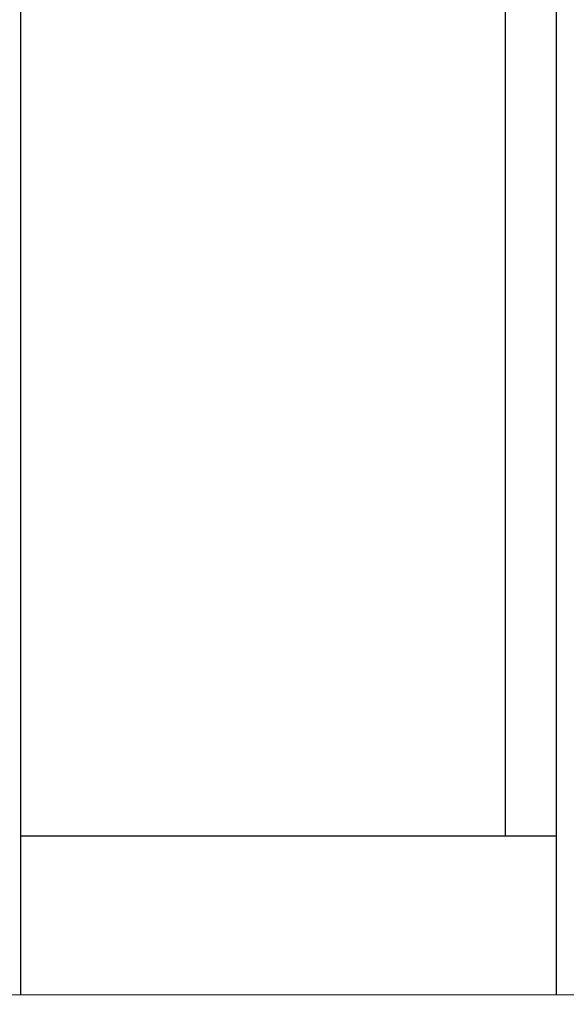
# Model space of a CAD drawing. Header units: millimetres. Extents: x 22865 to 60762, y -18816 to 15611.
# Tile 404 of 517: x 36638 to 36724, y 9407 to 9562. Entities that reach past the tile are written whole.
import ezdxf

# ---------------------------------------------------------------- set-up
doc = ezdxf.new("R2010")
doc.units = ezdxf.units.MM
for name, color, linetype in [('elem_konstr', 7, 'Continuous'), ('plyty warstwowe PIR', 200, 'Continuous'), ('RDZENIE', 3, 'Continuous'), ('WYMIARY', 6, 'Continuous')]:
    doc.layers.add(name, color=color, linetype=linetype)
doc.layers.add('projekt', color=6, linetype='Continuous', lineweight=9)
doc.styles.add('1-100', font='simplex.shx', dxfattribs={"width": 0.8, "height": 15})
doc.dimstyles.new('1-100', dxfattribs={"dimscale": 0.5, "dimtxt": 100, "dimasz": 1, "dimexe": 0.18, "dimexo": 0.0625, "dimgap": 5, "dimtad": 1, "dimdec": 1, "dimzin": 0, "dimdsep": 46, "dimtxsty": '1-100', "dimblk1": 'K', "dimblk2": 'K', "dimsah": 1, "dimcen": 0.09, "dimse1": 1, "dimse2": 1, "dimadec": 0, "dimazin": 0, "dimtfac": 1, "dimtdec": 1, "dimtofl": 0, "dimtmove": 0, "dimatfit": 3, "dimldrblk": 'K', "dimfxl": 0, "dimtolj": 1, "dimtzin": 0, "dimarcsym": 0})

# ---------------------------------------------------------------- blocks, each defined once
blk = doc.blocks.new('K')
for p, q in [((0, -19.11), (0, 19.11)), ((-19.11, 0), (19.11, 0))]:
    blk.add_line(p, q)
blk.add_circle((0, 0), 2.02)
blk = doc.blocks.new('*D1870')
at = {"layer": 'WYMIARY', "color": 0, "lineweight": -2}
blk.add_line((37935.29, 9278.26), (37935.29, 9408.26), dxfattribs=at)
at = {"layer": 'WYMIARY', "color": 0, "linetype": 'ByBlock', "lineweight": -2, "xscale": 0.5, "yscale": 0.5, "zscale": 0.5}
for p, rotation in [((37935.29, 9408.76), 90), ((37935.29, 9277.76), 270)]:
    blk.add_blockref('K', p, dxfattribs=dict(at, rotation=rotation))
at = {"layer": 'WYMIARY', "color": 0, "ltscale": 0.2, "insert": (37925.29, 9343.26), "char_height": 15, "attachment_point": 5, "rotation": 90, "style": '1-100'}
blk.add_mtext('\\A1;131', dxfattribs=at)

msp = doc.modelspace()

# ---------------------------------------------------------------- linework, layer by layer
at = {"layer": 'elem_konstr', "lineweight": -2}
msp.add_line((36722.22, 9883.76), (36722.22, 9408.76), dxfattribs=at)
at = {"layer": 'plyty warstwowe PIR', "lineweight": -2}
msp.add_line((36714.22, 9883.76), (36714.22, 9433.76), dxfattribs=at)
at = {"layer": 'projekt', "color": 3, "lineweight": 15, "ltscale": 0.02}
for p in [(37210.47, 9408.76), (37200.47, 9408.76)]:
    msp.add_line(p, (34915.47, 9408.76), dxfattribs=at)
at = {"layer": 'RDZENIE', "color": 2}
for p, q in [((36637.97, 9408.76), (36637.97, 9997.26)), ((36637.97, 9433.76), (36722.22, 9433.76)), ((36722.22, 9433.76), (36722.22, 9408.76))]:
    msp.add_line(p, q, dxfattribs=at)

# ---------------------------------------------------------------- dimensions: what is measured, and where the dimension line sits
at = {"layer": 'WYMIARY'}
dim = msp.add_linear_dim(base=(37935.29, 9408.76), p1=(34703.35, 9277.76), p2=(38046.76, 9408.76), angle=90, dimstyle='1-100', override={"dimdec": 0, "dimtxsty": '1-100', "dimldrblk": 'K'}, dxfattribs=at)
dim.commit()
dim.dimension.update_dxf_attribs({"geometry": '*D1870', "text_midpoint": (37925.29, 9343.26)})

doc.saveas('drawing.dxf')
